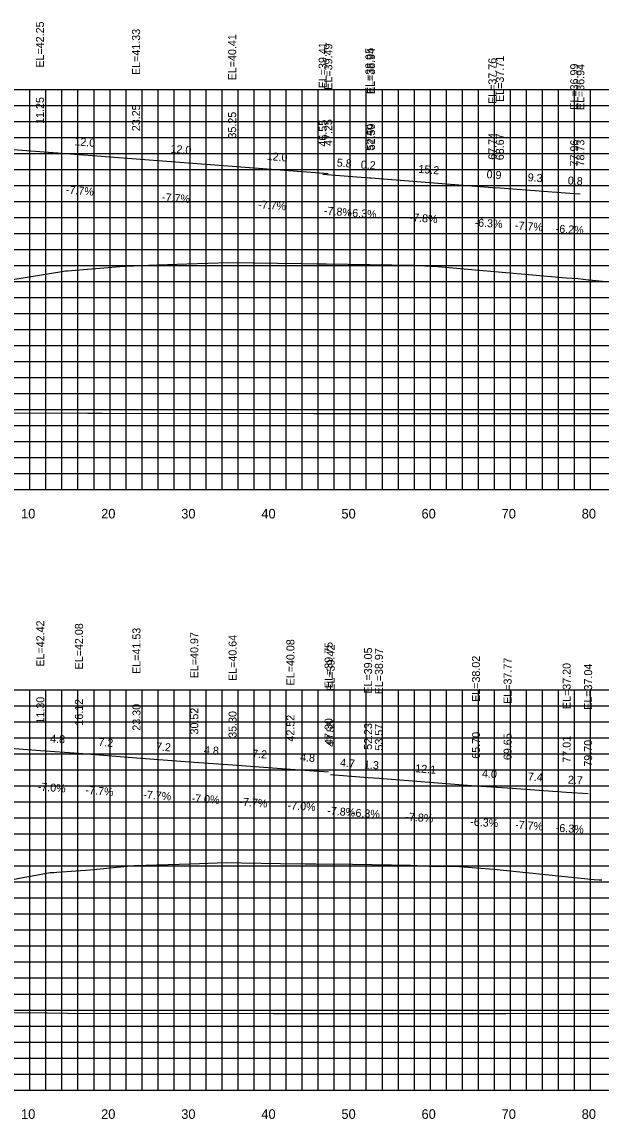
# Model space of a CAD drawing. Extents: x 1800880 to 1818864, y 245271 to 250560.
# Drawn here: x 1810437.5 to 1810509.8, y 249645.6 to 249782.6 of the extents above; entities that cross this region are included whole.
import ezdxf

# ---------------------------------------------------------------- set-up
doc = ezdxf.new("R2010")
doc.units = 0
for name, color, linetype in [('ANNO-TXT', 7, 'Continuous'), ('AXIS', 7, 'Continuous'), ('CL-CNST', 7, 'Continuous'), ('DESIGN - DRAINAGE - Bridges', 7, 'Continuous'), ('Level 46', 7, 'Continuous'), ('Level 62', 7, 'Continuous'), ('SHT-BDR', 7, 'Continuous')]:
    doc.layers.add(name, color=color, linetype=linetype)

msp = doc.modelspace()

# ---------------------------------------------------------------- linework, layer by layer
at = {"layer": 'AXIS'}
for points in [[(1810428.46, 249767.33), (1810429.71, 249767.23), (1810439.71, 249766.47), (1810451.71, 249765.55), (1810463.71, 249764.63), (1810475.71, 249763.71)], [(1810428.51, 249692.47), (1810429.01, 249692.43), (1810429.76, 249692.38), (1810433.77, 249692.09), (1810439.76, 249691.63), (1810444.58, 249691.29), (1810451.76, 249690.74), (1810458.98, 249690.19), (1810463.76, 249689.85), (1810470.98, 249689.3), (1810475.75, 249688.96)]]:
    msp.add_lwpolyline(points, dxfattribs=at)
at = {"layer": 'CL-CNST'}
for points in [[(1810433.23, 249749.96), (1810442.95, 249751.55), (1810443.14, 249751.55), (1810449.68, 249752.11), (1810451.36, 249752.2), (1810451.42, 249752.2), (1810452.06, 249752.23), (1810458.07, 249752.42), (1810463.28, 249752.59), (1810472.41, 249752.46), (1810474.43, 249752.43), (1810475.5, 249752.41), (1810486.35, 249752.25), (1810488.46, 249752.13), (1810489.4, 249752.08), (1810501.68, 249751.02), (1810504.05, 249750.82), (1810504.96, 249750.74), (1810505.43, 249750.7), (1810506.9, 249750.58), (1810508.16, 249750.44), (1810508.3, 249750.42), (1810514.09, 249749.83)], [(1810431.09, 249674.56), (1810438.72, 249675.97), (1810440.98, 249676.39), (1810441.39, 249676.4), (1810441.8, 249676.43), (1810445.98, 249676.74), (1810449.3, 249677.07), (1810451.5, 249677.29), (1810458.52, 249677.5), (1810462.98, 249677.63), (1810464.89, 249677.6), (1810469.76, 249677.54), (1810472.82, 249677.49), (1810474.14, 249677.47), (1810478.75, 249677.42), (1810486, 249677.33), (1810486.8, 249677.29), (1810489.04, 249677.16), (1810490.25, 249677.17), (1810491.11, 249677.17), (1810491.56, 249677.17), (1810496.38, 249676.8), (1810508.92, 249675.53), (1810509.53, 249675.47), (1810509.67, 249675.47), (1810509.87, 249675.47)]]:
    msp.add_lwpolyline(points, dxfattribs=at)
at = {"layer": 'DESIGN - DRAINAGE - Bridges'}
for p, q in [((1810278.46, 249724.22), (1810578.46, 249724.22)), ((1810438.46, 249724.16), (1810438.46, 249724.22)), ((1810448.46, 249724.16), (1810448.46, 249724.22)), ((1810458.46, 249724.16), (1810458.46, 249724.22)), ((1810468.46, 249724.16), (1810468.46, 249724.22)), ((1810478.46, 249724.16), (1810478.46, 249724.22)), ((1810488.46, 249724.16), (1810488.46, 249724.22)), ((1810498.46, 249724.16), (1810498.46, 249724.22)), ((1810508.46, 249724.16), (1810508.46, 249724.22)), ((1810278.46, 249649.22), (1810578.46, 249649.22)), ((1810438.46, 249649.16), (1810438.46, 249649.22)), ((1810448.46, 249649.16), (1810448.46, 249649.22)), ((1810458.46, 249649.16), (1810458.46, 249649.22)), ((1810468.46, 249649.16), (1810468.46, 249649.22)), ((1810478.46, 249649.16), (1810478.46, 249649.22)), ((1810488.46, 249649.16), (1810488.46, 249649.22)), ((1810498.46, 249649.16), (1810498.46, 249649.22)), ((1810508.46, 249649.16), (1810508.46, 249649.22))]:
    msp.add_line(p, q, dxfattribs=at)
at = {"layer": 'Level 46'}
for p, q in [((1810278.46, 249774.22), (1810578.46, 249774.22)), ((1810438.46, 249724.22), (1810438.46, 249774.22)), ((1810440.46, 249724.22), (1810440.46, 249774.22)), ((1810442.46, 249724.22), (1810442.46, 249774.22)), ((1810444.46, 249724.22), (1810444.46, 249774.22)), ((1810446.46, 249724.22), (1810446.46, 249774.22)), ((1810448.46, 249724.22), (1810448.46, 249774.22)), ((1810450.46, 249724.22), (1810450.46, 249774.22)), ((1810452.46, 249724.22), (1810452.46, 249774.22)), ((1810454.46, 249724.22), (1810454.46, 249774.22)), ((1810456.46, 249724.22), (1810456.46, 249774.22)), ((1810458.46, 249724.22), (1810458.46, 249774.22)), ((1810460.46, 249724.22), (1810460.46, 249774.22)), ((1810462.46, 249724.22), (1810462.46, 249774.22)), ((1810464.46, 249724.22), (1810464.46, 249774.22)), ((1810466.46, 249724.22), (1810466.46, 249774.22)), ((1810468.46, 249724.22), (1810468.46, 249774.22)), ((1810470.46, 249724.22), (1810470.46, 249774.22)), ((1810472.46, 249724.22), (1810472.46, 249774.22)), ((1810474.46, 249724.22), (1810474.46, 249774.22)), ((1810476.46, 249724.22), (1810476.46, 249774.22)), ((1810478.46, 249724.22), (1810478.46, 249774.22)), ((1810480.46, 249724.22), (1810480.46, 249774.22)), ((1810482.46, 249724.22), (1810482.46, 249774.22)), ((1810484.46, 249724.22), (1810484.46, 249774.22)), ((1810486.46, 249724.22), (1810486.46, 249774.22)), ((1810488.46, 249724.22), (1810488.46, 249774.22)), ((1810490.46, 249724.22), (1810490.46, 249774.22)), ((1810492.46, 249724.22), (1810492.46, 249774.22)), ((1810494.46, 249724.22), (1810494.46, 249774.22)), ((1810496.46, 249724.22), (1810496.46, 249774.22)), ((1810498.46, 249724.22), (1810498.46, 249774.22)), ((1810500.46, 249724.22), (1810500.46, 249774.22)), ((1810502.46, 249724.22), (1810502.46, 249774.22)), ((1810504.46, 249724.22), (1810504.46, 249774.22)), ((1810506.46, 249724.22), (1810506.46, 249774.22)), ((1810508.46, 249724.22), (1810508.46, 249774.22)), ((1810278.46, 249772.22), (1810578.46, 249772.22)), ((1810278.46, 249770.22), (1810578.46, 249770.22)), ((1810278.46, 249768.22), (1810578.46, 249768.22)), ((1810278.46, 249766.22), (1810578.46, 249766.22)), ((1810278.46, 249764.22), (1810578.46, 249764.22)), ((1810278.46, 249762.22), (1810578.46, 249762.22)), ((1810278.46, 249760.22), (1810578.46, 249760.22)), ((1810278.46, 249758.22), (1810578.46, 249758.22)), ((1810278.46, 249756.22), (1810578.46, 249756.22)), ((1810278.46, 249754.22), (1810578.46, 249754.22)), ((1810278.46, 249752.22), (1810578.46, 249752.22)), ((1810278.46, 249750.22), (1810578.46, 249750.22)), ((1810278.46, 249748.22), (1810578.46, 249748.22)), ((1810278.46, 249746.22), (1810578.46, 249746.22)), ((1810278.46, 249744.22), (1810578.46, 249744.22)), ((1810278.46, 249742.22), (1810578.46, 249742.22)), ((1810278.46, 249740.22), (1810578.46, 249740.22)), ((1810278.46, 249738.22), (1810578.46, 249738.22)), ((1810278.46, 249736.22), (1810578.46, 249736.22)), ((1810278.46, 249734.22), (1810578.46, 249734.22)), ((1810278.46, 249732.22), (1810578.46, 249732.22)), ((1810278.46, 249730.22), (1810578.46, 249730.22)), ((1810278.46, 249728.22), (1810578.46, 249728.22)), ((1810278.46, 249726.22), (1810578.46, 249726.22)), ((1810278.46, 249724.22), (1810578.46, 249724.22)), ((1810278.46, 249699.22), (1810578.46, 249699.22)), ((1810438.46, 249649.22), (1810438.46, 249699.22)), ((1810440.46, 249649.22), (1810440.46, 249699.22)), ((1810442.46, 249649.22), (1810442.46, 249699.22)), ((1810444.46, 249649.22), (1810444.46, 249699.22)), ((1810446.46, 249649.22), (1810446.46, 249699.22)), ((1810448.46, 249649.22), (1810448.46, 249699.22)), ((1810450.46, 249649.22), (1810450.46, 249699.22)), ((1810452.46, 249649.22), (1810452.46, 249699.22)), ((1810454.46, 249649.22), (1810454.46, 249699.22)), ((1810456.46, 249649.22), (1810456.46, 249699.22)), ((1810458.46, 249649.22), (1810458.46, 249699.22)), ((1810460.46, 249649.22), (1810460.46, 249699.22)), ((1810462.46, 249649.22), (1810462.46, 249699.22)), ((1810464.46, 249649.22), (1810464.46, 249699.22)), ((1810466.46, 249649.22), (1810466.46, 249699.22)), ((1810468.46, 249649.22), (1810468.46, 249699.22)), ((1810470.46, 249649.22), (1810470.46, 249699.22)), ((1810472.46, 249649.22), (1810472.46, 249699.22)), ((1810474.46, 249649.22), (1810474.46, 249699.22)), ((1810476.46, 249649.22), (1810476.46, 249699.22)), ((1810478.46, 249649.22), (1810478.46, 249699.22)), ((1810480.46, 249649.22), (1810480.46, 249699.22)), ((1810482.46, 249649.22), (1810482.46, 249699.22)), ((1810484.46, 249649.22), (1810484.46, 249699.22)), ((1810486.46, 249649.22), (1810486.46, 249699.22)), ((1810488.46, 249649.22), (1810488.46, 249699.22)), ((1810490.46, 249649.22), (1810490.46, 249699.22)), ((1810492.46, 249649.22), (1810492.46, 249699.22)), ((1810494.46, 249649.22), (1810494.46, 249699.22)), ((1810496.46, 249649.22), (1810496.46, 249699.22)), ((1810498.46, 249649.22), (1810498.46, 249699.22)), ((1810500.46, 249649.22), (1810500.46, 249699.22)), ((1810502.46, 249649.22), (1810502.46, 249699.22)), ((1810504.46, 249649.22), (1810504.46, 249699.22)), ((1810506.46, 249649.22), (1810506.46, 249699.22)), ((1810508.46, 249649.22), (1810508.46, 249699.22)), ((1810278.46, 249697.22), (1810578.46, 249697.22)), ((1810278.46, 249695.22), (1810578.46, 249695.22)), ((1810278.46, 249693.22), (1810578.46, 249693.22)), ((1810278.46, 249691.22), (1810578.46, 249691.22)), ((1810278.46, 249689.22), (1810578.46, 249689.22)), ((1810278.46, 249687.22), (1810578.46, 249687.22)), ((1810278.46, 249685.22), (1810578.46, 249685.22)), ((1810278.46, 249683.22), (1810578.46, 249683.22)), ((1810278.46, 249681.22), (1810578.46, 249681.22)), ((1810278.46, 249679.22), (1810578.46, 249679.22)), ((1810278.46, 249677.22), (1810578.46, 249677.22)), ((1810278.46, 249675.22), (1810578.46, 249675.22)), ((1810278.46, 249673.22), (1810578.46, 249673.22)), ((1810278.46, 249671.22), (1810578.46, 249671.22)), ((1810278.46, 249669.22), (1810578.46, 249669.22)), ((1810278.46, 249667.22), (1810578.46, 249667.22)), ((1810278.46, 249665.22), (1810578.46, 249665.22)), ((1810278.46, 249663.22), (1810578.46, 249663.22)), ((1810278.46, 249661.22), (1810578.46, 249661.22)), ((1810278.46, 249659.22), (1810578.46, 249659.22)), ((1810278.46, 249657.22), (1810578.46, 249657.22)), ((1810278.46, 249655.22), (1810578.46, 249655.22)), ((1810278.46, 249653.22), (1810578.46, 249653.22)), ((1810278.46, 249651.22), (1810578.46, 249651.22)), ((1810278.46, 249649.22), (1810578.46, 249649.22))]:
    msp.add_line(p, q, dxfattribs=at)
at = {"layer": 'Level 62'}
for points in [[(1810475.01, 249763.62), (1810480.85, 249763.17), (1810481.04, 249763.16), (1810496.2, 249761.98), (1810497.13, 249761.92), (1810506.42, 249761.2), (1810507.18, 249761.16)], [(1810420.23, 249733.87), (1810445.68, 249733.79), (1810447.53, 249733.77), (1810473.85, 249733.73), (1810474.84, 249733.73), (1810501.85, 249733.73), (1810502.14, 249733.73), (1810515.08, 249733.75)], [(1810476, 249688.63), (1810480.68, 249688.27), (1810482.03, 249688.18), (1810494.15, 249687.24), (1810498.1, 249686.99), (1810505.47, 249686.42), (1810508.15, 249686.25)], [(1810415.77, 249658.93), (1810440.55, 249658.86), (1810443.16, 249658.83), (1810468.89, 249658.79), (1810470.54, 249658.78), (1810497.05, 249658.79), (1810497.92, 249658.78), (1810525.08, 249658.83)]]:
    msp.add_lwpolyline(points, dxfattribs=at)

# ---------------------------------------------------------------- texts
for s, p in [('10', (1810437.35, 249720.62)), ('20', (1810447.35, 249720.62)), ('30', (1810457.35, 249720.62)), ('40', (1810467.35, 249720.62)), ('50', (1810477.35, 249720.62)), ('60', (1810487.35, 249720.62)), ('70', (1810497.35, 249720.62)), ('80', (1810507.35, 249720.62)), ('10', (1810437.35, 249645.62)), ('20', (1810447.35, 249645.62)), ('30', (1810457.35, 249645.62)), ('40', (1810467.35, 249645.62)), ('50', (1810477.35, 249645.62)), ('60', (1810487.35, 249645.62)), ('70', (1810497.35, 249645.62)), ('80', (1810507.35, 249645.62))]:
    msp.add_text(s, height=1.2).set_placement(p)
at = {"layer": 'ANNO-TXT'}
for s, rotation, p in [('12.0', 355.6198, (1810443.98, 249767.24)), ('12.0', 355.6198, (1810455.98, 249766.32)), ('12.0', 355.6198, (1810467.98, 249765.41)), ('5.8', 355.5479, (1810476.74, 249764.59)), ('0.2', 356.3729, (1810479.74, 249764.34)), ('15.2', 355.5561, (1810486.93, 249763.8)), ('0.9', 356.4068, (1810495.45, 249763.13)), ('9.3', 355.5786, (1810500.58, 249762.76)), ('-7.7%', 355.6198, (1810442.92, 249761.21)), ('0.8', 356.4286, (1810505.59, 249762.36)), ('-7.7%', 355.6198, (1810454.92, 249760.29)), ('-7.7%', 355.6198, (1810466.92, 249759.37)), ('-7.8%', 355.5479, (1810475.14, 249758.6)), ('-6.3%', 356.3729, (1810478.23, 249758.33)), ('-7.8%', 355.5561, (1810485.83, 249757.77)), ('-6.3%', 356.4068, (1810493.95, 249757.11)), ('-7.7%', 355.5786, (1810498.98, 249756.76)), ('-6.2%', 356.4286, (1810504.08, 249756.34)), ('4.8', 355.968, (1810440.96, 249692.65)), ('7.2', 355.6121, (1810446.97, 249692.21)), ('7.2', 355.6121, (1810454.17, 249691.66)), ('4.8', 355.9716, (1810460.16, 249691.21)), ('7.2', 355.6109, (1810466.17, 249690.77)), ('4.8', 355.9734, (1810472.16, 249690.32)), ('4.7', 355.5445, (1810477.15, 249689.64)), ('1.3', 356.3694, (1810480.14, 249689.4)), ('12.1', 355.5521, (1810486.53, 249688.93)), ('4.0', 356.4016, (1810494.88, 249688.29)), ('7.4', 355.5728, (1810500.59, 249687.9)), ('2.7', 356.4222, (1810505.6, 249687.51)), ('-7.0%', 355.968, (1810439.41, 249686.64)), ('-7.7%', 355.6121, (1810445.38, 249686.22)), ('-7.7%', 355.6121, (1810452.58, 249685.66)), ('-7.0%', 355.9716, (1810458.61, 249685.2)), ('-7.7%', 355.6109, (1810464.58, 249684.77)), ('-7.0%', 355.9734, (1810470.61, 249684.31)), ('-7.8%', 355.5445, (1810475.55, 249683.65)), ('-6.3%', 356.3694, (1810478.63, 249683.39)), ('-7.8%', 355.5521, (1810485.3, 249682.91)), ('-6.3%', 356.4016, (1810493.41, 249682.27)), ('-7.7%', 355.5728, (1810499, 249681.91)), ('-6.3%', 356.4222, (1810504.09, 249681.5))]:
    msp.add_text(s, height=1, rotation=rotation, dxfattribs=at).set_placement(p)
at = {"layer": 'SHT-BDR'}
for s, p in [('EL=42.25', (1810440.21, 249776.94)), ('EL=41.33', (1810452.21, 249776.02)), ('EL=40.41', (1810464.21, 249775.35)), ('EL=39.41', (1810475.51, 249774.35)), ('EL=39.49', (1810476.21, 249774.18)), ('EL=38.95', (1810481.35, 249773.64)), ('EL=38.94', (1810481.54, 249773.63)), ('EL=37.76', (1810496.7, 249772.4)), ('EL=37.71', (1810497.63, 249772.65)), ('EL=36.99', (1810506.92, 249771.68)), ('EL=36.94', (1810507.68, 249771.63)), ('11.25', (1810440.21, 249769.92)), ('23.25', (1810452.21, 249769)), ('35.25', (1810464.21, 249768.08)), ('46.55', (1810475.51, 249767.07)), ('47.25', (1810476.21, 249767.16)), ('52.40', (1810481.35, 249766.54)), ('52.59', (1810481.54, 249766.61)), ('67.74', (1810496.7, 249765.43)), ('68.67', (1810497.63, 249765.37)), ('77.96', (1810506.92, 249764.6)), ('78.73', (1810507.68, 249764.6)), ('EL=42.42', (1810440.26, 249702.11)), ('EL=42.08', (1810445.08, 249701.77)), ('EL=41.53', (1810452.26, 249701.21)), ('EL=40.97', (1810459.48, 249700.66)), ('EL=40.64', (1810464.26, 249700.32)), ('EL=40.08', (1810471.48, 249699.77)), ('EL=39.75', (1810476.25, 249699.43)), ('EL=39.42', (1810476.5, 249699.1)), ('EL=39.05', (1810481.18, 249698.74)), ('EL=38.97', (1810482.53, 249698.65)), ('EL=38.02', (1810494.65, 249697.71)), ('EL=37.77', (1810498.6, 249697.46)), ('EL=37.20', (1810505.97, 249696.81)), ('EL=37.04', (1810508.65, 249696.72)), ('11.30', (1810440.26, 249695)), ('16.12', (1810445.08, 249694.74)), ('23.30', (1810452.26, 249694.11)), ('30.52', (1810459.48, 249693.64)), ('35.30', (1810464.26, 249693.22)), ('42.52', (1810471.48, 249692.75)), ('47.30', (1810476.25, 249692.33)), ('47.55', (1810476.5, 249692.08)), ('52.23', (1810481.18, 249691.72)), ('53.57', (1810482.53, 249691.63)), ('65.70', (1810494.65, 249690.61)), ('69.65', (1810498.6, 249690.44)), ('77.01', (1810505.97, 249690.12)), ('79.70', (1810508.65, 249689.62))]:
    msp.add_text(s, height=1, rotation=90, dxfattribs=at).set_placement(p)

doc.saveas('drawing.dxf')
